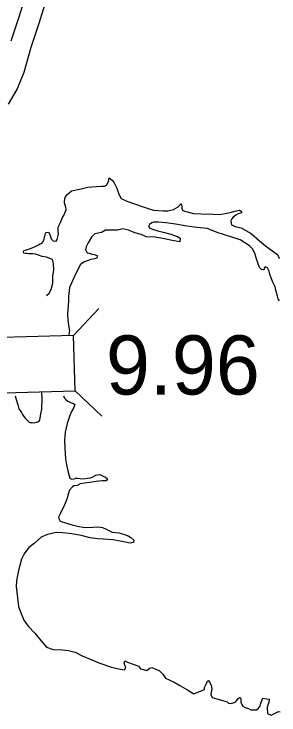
# Model space of a CAD drawing. Extents: x -83719 to 153526, y -11835 to 11446.
# Drawn here: x -3885.9 to -3822.8, y -2734.1 to -2567.2 of the extents above; entities that cross this region are included whole.
import ezdxf

# ---------------------------------------------------------------- set-up
doc = ezdxf.new("R2010")
doc.units = 0
for name, color, linetype in [('Level 10', 7, 'Continuous'), ('Level 20', 7, 'Continuous'), ('Level 58', 7, 'Continuous'), ('Level 59', 7, 'Continuous'), ('Level 9', 7, 'Continuous')]:
    doc.layers.add(name, color=color, linetype=linetype)

msp = doc.modelspace()

# ---------------------------------------------------------------- linework, layer by layer
at = {"layer": 'Level 10'}
msp.add_lwpolyline([(-3877.88, -2562.72), (-3879.97, -2569.47), (-3881.91, -2575.18), (-3883.58, -2581.17), (-3885.12, -2585.04), (-3887.27, -2588.7)], dxfattribs=at)
at = {"layer": 'Level 20'}
for p, q in [((-3871.73, -2643.77), (-3865.68, -2637.37)), ((-3871.35, -2656.96), (-3864.96, -2663.01))]:
    msp.add_line(p, q, dxfattribs=at)
msp.add_lwpolyline([(-3871.73, -2643.77), (-3911.31, -2644.89), (-3910.94, -2658.08), (-3871.35, -2656.96)], close=True, dxfattribs=at)
at = {"layer": 'Level 59'}
msp.add_lwpolyline([(-3882.76, -2561.55), (-3884.72, -2567.93), (-3886.69, -2573.7)], dxfattribs=at)
at = {"layer": 'Level 9'}
for points in [[(-3878.15, -2634.22), (-3877.51, -2633.73), (-3877.08, -2632.79), (-3876.65, -2631.33), (-3876.61, -2629.66), (-3876.38, -2628.12), (-3876.51, -2626.66), (-3876.74, -2625.69), (-3876.94, -2625.62), (-3877.51, -2625.32), (-3878.17, -2625.15), (-3879.17, -2624.95), (-3880.04, -2624.65), (-3880.77, -2624.38), (-3881.47, -2624.32), (-3882, -2624.32), (-3882.47, -2624.35), (-3882.93, -2624.28), (-3883.03, -2624.28), (-3883.27, -2624.28), (-3883.53, -2624.15), (-3883.6, -2623.88), (-3883.63, -2623.72), (-3883.53, -2623.55), (-3883.17, -2623.45), (-3882.67, -2623.28), (-3881.93, -2623.05), (-3880.87, -2622.55), (-3880.07, -2622.22), (-3879.14, -2621.65), (-3878.7, -2620.95), (-3878.6, -2620.28), (-3878.5, -2619.85), (-3878.37, -2619.38), (-3878.27, -2619.21), (-3877.67, -2619.15), (-3877.34, -2619.75), (-3877.01, -2620.72), (-3876.54, -2621.25), (-3875.84, -2621.28), (-3875.64, -2620.92), (-3875.27, -2619.61), (-3875.41, -2618.91), (-3875.41, -2617.98), (-3874.8, -2616.85), (-3874.34, -2615.64), (-3873.97, -2615.04), (-3873.44, -2613.74), (-3873.54, -2613.31), (-3873.64, -2612.98), (-3873.77, -2612.47), (-3873.84, -2612.11), (-3873.87, -2612.01), (-3873.87, -2611.77), (-3873.7, -2610.91), (-3873.3, -2610.31), (-3872.2, -2609.31), (-3869.87, -2608.87), (-3868.34, -2608.47), (-3867.34, -2608.34), (-3866.31, -2608.27), (-3864.98, -2608.21), (-3864.34, -2608.24), (-3863.84, -2607.94), (-3863.38, -2607.07), (-3863.24, -2606.2), (-3862.48, -2606.77), (-3862.01, -2607.41), (-3861.38, -2608.71), (-3860.92, -2610.14), (-3860.38, -2611.11), (-3859.02, -2611.78), (-3856.92, -2612.51), (-3855.13, -2613.15), (-3853.93, -2613.51), (-3852.63, -2613.95), (-3850.33, -2614.08), (-3849.27, -2614.08), (-3847.93, -2613.78), (-3846.8, -2613.12), (-3846.3, -2612.65), (-3846.14, -2612.45), (-3846, -2612.62), (-3845.94, -2613.15), (-3845.9, -2613.48), (-3845.77, -2613.95), (-3845.27, -2614.18), (-3844.61, -2614.32), (-3843.17, -2614.72), (-3841.28, -2614.82), (-3838.45, -2614.89), (-3836.85, -2614.92), (-3835.22, -2614.65), (-3834.05, -2614.39), (-3833.29, -2614.19), (-3832.15, -2613.95), (-3831.62, -2614.35), (-3831.89, -2614.62), (-3832.52, -2614.82), (-3833.02, -2615.09), (-3833.69, -2615.56)], [(-3833.69, -2615.56), (-3834.02, -2615.96), (-3834.25, -2616.46), (-3834.05, -2617.39), (-3832.96, -2617.89), (-3831.79, -2618.16), (-3829.43, -2619.49), (-3827.4, -2621.23), (-3825.97, -2622.43), (-3823.01, -2624.53), (-3822.71, -2625.47)], [(-3825.14, -2628.44), (-3825.54, -2627.67), (-3826.1, -2627.4), (-3826.27, -2627.77), (-3826.3, -2628.07), (-3826.57, -2628.17), (-3826.9, -2628.07), (-3827.4, -2627.6), (-3827.8, -2626.47), (-3828.17, -2625.27), (-3828.53, -2624.13), (-3829.06, -2623.13), (-3829.76, -2622.43), (-3832.03, -2620.99), (-3833.79, -2620.46), (-3836.25, -2619.63), (-3837.25, -2619.29), (-3839.91, -2618.26), (-3842.34, -2618.02), (-3844.74, -2617.72), (-3847.4, -2617.29), (-3848.5, -2617.09), (-3849.7, -2616.92), (-3851.5, -2616.78), (-3852.63, -2616.82), (-3853.1, -2616.95), (-3853.6, -2617.35), (-3853.76, -2617.65), (-3853.83, -2617.79), (-3853.53, -2618.25), (-3852.7, -2618.52), (-3851.63, -2618.82), (-3850.34, -2619.15), (-3848.57, -2619.62), (-3847.67, -2619.92), (-3846.94, -2620.16), (-3846.34, -2620.62), (-3846.38, -2621.49), (-3848.24, -2621.12), (-3850.47, -2620.69), (-3852.37, -2620.36), (-3854.3, -2620.29), (-3855.6, -2619.75), (-3857.09, -2619.29), (-3858.59, -2618.69), (-3859.99, -2618.38), (-3861.26, -2618.72), (-3862.85, -2618.72), (-3864.09, -2618.72), (-3865.08, -2619.25), (-3866.62, -2619.55), (-3867.45, -2620.35), (-3868.25, -2621.72), (-3868.68, -2622.62), (-3868.85, -2623.39), (-3868.48, -2624.05), (-3868.02, -2624.15), (-3867.32, -2624.42), (-3866.79, -2624.52), (-3866.12, -2624.76), (-3866.15, -2625.36), (-3866.69, -2625.52), (-3867.62, -2625.69), (-3868.45, -2625.96), (-3869.22, -2626.22), (-3870.12, -2626.96), (-3871.62, -2630.06), (-3872.65, -2632.36), (-3872.89, -2634.46), (-3872.89, -2635.36), (-3872.99, -2636.73), (-3873.12, -2638.5), (-3873.06, -2640.14), (-3872.86, -2641.77), (-3872.69, -2642.71), (-3872.83, -2643.57), (-3872.86, -2643.81)], [(-3822.61, -2635.51), (-3822.98, -2635.08), (-3823.15, -2634.38), (-3823.51, -2632.94), (-3823.71, -2632.17), (-3824.21, -2631.07), (-3824.57, -2630.24), (-3824.91, -2629.14), (-3825.14, -2628.44)], [(-3885.62, -2658.15), (-3885.42, -2659.05), (-3884.99, -2660.32), (-3884.72, -2661.25), (-3884.13, -2662.09), (-3883.86, -2662.62), (-3883.56, -2663.09), (-3883.13, -2663.56), (-3882.66, -2664.02), (-3882.3, -2664.43), (-3882.1, -2664.46), (-3881.6, -2664.49), (-3881.06, -2664.56), (-3880.57, -2664.43), (-3880.23, -2664.36), (-3879.77, -2663.93), (-3879.47, -2662.46), (-3879.3, -2661.29), (-3879.16, -2658.69), (-3879.28, -2657.31)], [(-3874.11, -2658.11), (-3873.84, -2658.69), (-3873.5, -2659.12), (-3873.07, -2659.42), (-3872.44, -2659.76), (-3871.97, -2659.86), (-3871.71, -2659.96), (-3871.44, -2660.22), (-3871.71, -2661.09), (-3872.24, -2661.89), (-3872.61, -2662.79), (-3873.27, -2664.73)], [(-3873.27, -2664.73), (-3873.68, -2666.76), (-3873.84, -2668.7), (-3873.78, -2670.7), (-3873.61, -2673.14), (-3873.38, -2674.57), (-3873.05, -2676.01), (-3872.78, -2677.17), (-3872.58, -2677.71), (-3872.15, -2677.98), (-3871.55, -2677.94), (-3871.15, -2677.74), (-3870.69, -2677.71), (-3870.15, -2677.84), (-3869.26, -2677.88), (-3868.42, -2677.71), (-3867.69, -2677.64), (-3867.09, -2677.41), (-3866.42, -2677.01), (-3865.99, -2676.94), (-3865.43, -2676.91), (-3864.69, -2677.31), (-3864.09, -2677.54), (-3863.6, -2677.91), (-3863.93, -2678.38), (-3864.86, -2678.41), (-3866.36, -2678.54), (-3867.36, -2678.71), (-3869.12, -2678.94), (-3870.16, -2679.11), (-3870.89, -2679.48), (-3871.62, -2679.58), (-3871.95, -2679.81), (-3872.69, -2680.61), (-3873.05, -2681.81), (-3873.25, -2682.48), (-3873.49, -2683.15), (-3873.89, -2684.11), (-3874.85, -2686.05), (-3875.32, -2687.02), (-3875.25, -2687.38), (-3874.89, -2688.02), (-3873.42, -2688.49), (-3872.06, -2688.85), (-3870.79, -2689.15), (-3869.1, -2689.52), (-3867.1, -2689.39), (-3865.93, -2689.32), (-3864.8, -2689.49), (-3863.94, -2689.92), (-3862.51, -2690.59), (-3860.94, -2690.79), (-3859.78, -2691.09), (-3858.68, -2691.49), (-3858.05, -2691.86), (-3857.35, -2692.49), (-3857.41, -2693.03), (-3858.25, -2693.19), (-3860.64, -2692.76), (-3862.31, -2692.46), (-3864.57, -2692.26), (-3866, -2692.22), (-3867.77, -2691.96), (-3869.93, -2691.39), (-3871.16, -2691.16), (-3872.76, -2690.89), (-3874.33, -2690.75), (-3875.82, -2690.69), (-3877.95, -2691.15), (-3879.42, -2691.79), (-3881.12, -2693.29), (-3882.38, -2694.26), (-3883.45, -2695.79), (-3884.12, -2697.02), (-3884.92, -2700.06), (-3885.29, -2702.16), (-3885.35, -2703.53), (-3885.06, -2706.23), (-3884.79, -2708.34), (-3884.26, -2709.84), (-3883.5, -2711.74), (-3882.46, -2713.08), (-3880.93, -2714.68), (-3880.27, -2715.44), (-3879, -2716.98), (-3878.14, -2718.01), (-3876.54, -2718.55), (-3874.35, -2718.62), (-3872.95, -2718.75), (-3871.32, -2719.15), (-3869.68, -2720.02), (-3867.36, -2721.02), (-3865.66, -2721.76), (-3862.7, -2722.72), (-3861, -2723.19), (-3859.6, -2723.36), (-3859.4, -2723.19), (-3859.27, -2722.72), (-3859.33, -2722.66), (-3859.5, -2722.26), (-3859.63, -2721.79)], [(-3859.63, -2721.79), (-3859.5, -2721.22), (-3858.83, -2721.56), (-3857.53, -2722.02), (-3856.24, -2722.53), (-3855.8, -2723.16), (-3854.27, -2723.53), (-3853.61, -2722.99), (-3853.04, -2722.83), (-3852.34, -2723.13), (-3851.31, -2723.53), (-3850.44, -2724.43), (-3849.81, -2725.4), (-3847.72, -2726.36), (-3846.42, -2727.1), (-3844.55, -2728.13), (-3843.66, -2728.73), (-3843.02, -2729.07), (-3840.53, -2728.1), (-3840.49, -2727.57), (-3840.03, -2726.67), (-3839.76, -2726.1), (-3839.53, -2725.97), (-3839.29, -2726.37), (-3838.96, -2727.07), (-3838.73, -2727.9), (-3838.96, -2728.74), (-3839.03, -2729.27), (-3838.66, -2730), (-3837.03, -2730.47), (-3836.23, -2730.71), (-3835.1, -2731.04), (-3834.8, -2731.31), (-3834.17, -2731.44), (-3833.24, -2731.07), (-3832.9, -2730.74), (-3832.54, -2730.31), (-3832.2, -2730.01), (-3831.9, -2730.04), (-3831.87, -2730.47), (-3831.84, -2731.17), (-3831.41, -2732.07), (-3830.84, -2732.38), (-3830.01, -2732.58), (-3829.44, -2732.91), (-3828.11, -2732.91), (-3827.61, -2732.51), (-3827.38, -2732.24), (-3827.28, -2732.01), (-3827.11, -2731.31), (-3826.58, -2730.11), (-3825.74, -2730.27), (-3825.11, -2730.41), (-3825.21, -2731.11), (-3825.58, -2732.31), (-3825.48, -2733.81), (-3824.62, -2734.15), (-3823.22, -2733.51), (-3822.88, -2733.35), (-3822.48, -2733.38)]]:
    msp.add_lwpolyline(points, dxfattribs=at)

# ---------------------------------------------------------------- texts
at = {"layer": 'Level 58'}
msp.add_text('9.96', height=14.08, dxfattribs=at).set_placement((-3863.99, -2657.83))

doc.saveas('drawing.dxf')
